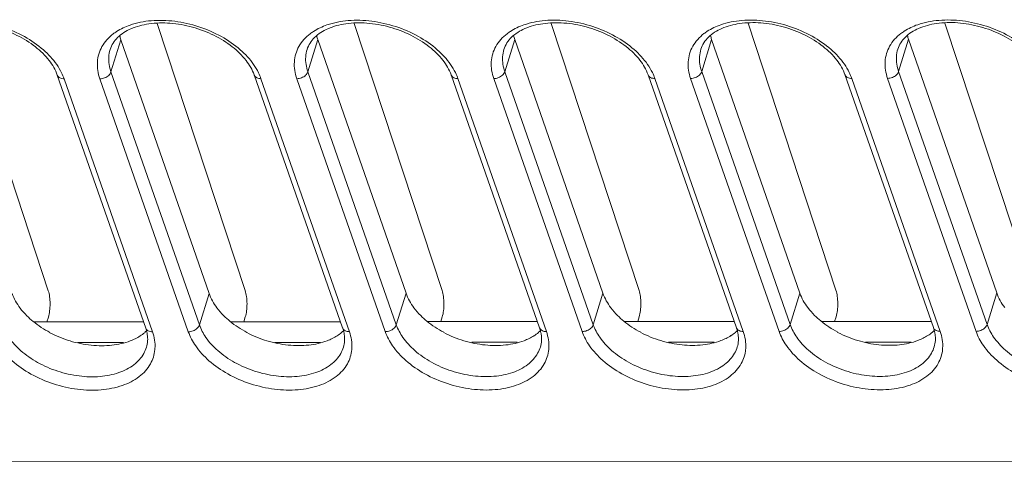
# Model space of a CAD drawing. Header units: millimetres. Extents: x -473 to 23648, y -382 to 1866.
# Tile 328 of 607: x 8284 to 8336, y 373 to 396. Entities that reach past the tile are written whole.
import ezdxf

# ---------------------------------------------------------------- set-up
doc = ezdxf.new("R2010")
doc.units = ezdxf.units.MM
doc.header["$LTSCALE"] = 80
doc.layers.add('09_ALL_ROUNDS', color=7, linetype='CONTINUOUS')
doc.layers.add('20_ALL_FEATURES', color=7, linetype='CONTINUOUS')

msp = doc.modelspace()

# ---------------------------------------------------------------- linework, layer by layer
at = {"layer": '09_ALL_ROUNDS', "color": 0, "linetype": 'Continuous', "lineweight": 0}
for p, q in [((8281.168, 395.664), (8285.807, 381.566)), ((8291.559, 395.67), (8296.199, 381.571)), ((8301.95, 395.675), (8306.59, 381.577)), ((8312.341, 395.68), (8316.981, 381.582)), ((8322.732, 395.685), (8327.372, 381.587)), ((8333.123, 395.691), (8337.763, 381.592)), ((8289.116, 393.12), (8289.64, 394.819)), ((8299.507, 393.126), (8300.031, 394.825)), ((8309.898, 393.131), (8310.422, 394.83)), ((8320.289, 393.136), (8320.813, 394.835)), ((8330.681, 393.141), (8331.204, 394.84)), ((8286.282, 392.954), (8290.948, 379.594)), ((8293.782, 379.76), (8289.116, 393.12)), ((8296.674, 392.96), (8301.34, 379.599)), ((8304.173, 379.765), (8299.507, 393.126)), ((8307.065, 392.965), (8311.731, 379.604)), ((8314.564, 379.77), (8309.898, 393.131)), ((8317.456, 392.97), (8322.122, 379.61)), ((8324.956, 379.776), (8320.289, 393.136)), ((8327.847, 392.975), (8332.513, 379.615)), ((8335.347, 379.781), (8330.681, 393.141)), ((8286.642, 392.755), (8291.308, 379.395)), ((8293.198, 379.396), (8288.532, 392.756)), ((8297.033, 392.76), (8301.699, 379.4)), ((8303.589, 379.401), (8298.923, 392.761)), ((8307.424, 392.766), (8312.091, 379.405)), ((8313.98, 379.406), (8309.314, 392.766)), ((8317.816, 392.771), (8322.482, 379.41)), ((8324.371, 379.411), (8319.705, 392.772)), ((8328.207, 392.776), (8332.873, 379.416)), ((8334.762, 379.417), (8330.096, 392.777)), ((8293.782, 379.76), (8294.294, 381.422)), ((8304.173, 379.765), (8304.685, 381.427)), ((8314.564, 379.77), (8315.076, 381.432)), ((8324.956, 379.776), (8325.468, 381.438)), ((8335.347, 379.781), (8335.859, 381.443)), ((8285.814, 380.171), (8285.737, 379.921)), ((8296.206, 380.176), (8296.128, 379.926)), ((8306.597, 380.181), (8306.52, 379.931)), ((8316.988, 380.186), (8316.911, 379.936)), ((8327.379, 380.192), (8327.302, 379.941)), ((8290.992, 378.579), (8290.992, 378.579)), ((8301.383, 378.584), (8301.383, 378.584)), ((8311.774, 378.589), (8311.774, 378.589)), ((8322.166, 378.594), (8322.166, 378.594)), ((8332.557, 378.6), (8332.557, 378.6)), ((8208.993, 372.501), (8369.907, 372.582))]:
    msp.add_line(p, q, dxfattribs=at)
for centre in [(8290.878, 392.986), (8301.269, 392.991), (8311.66, 392.996), (8322.051, 393.001), (8332.443, 393.006)]:
    msp.add_arc(centre, 2.698, 122.956, 127.5869, dxfattribs=at)
for points, knots in [([(8285.853, 393.721), (8285.645, 393.991), (8285.118, 394.498), (8284.153, 395.092), (8283.036, 395.514), (8281.871, 395.721), (8280.763, 395.698), (8279.806, 395.45), (8279.06, 394.997), (8278.754, 394.534), (8278.681, 394.295)], [0, 0, 0, 0, 1.021902, 2.168156, 3.37957, 4.580602, 5.69805, 6.678518, 7.516412, 8.26502, 8.26502, 8.26502, 8.26502]), ([(8279.019, 395.245), (8279.24, 395.388), (8279.83, 395.662), (8280.879, 395.863), (8282.116, 395.825), (8283.374, 395.539), (8284.55, 395.03), (8285.535, 394.351), (8286.055, 393.79), (8286.254, 393.503)], [0, 0, 0, 0, 0.790506, 1.929042, 3.174964, 4.477885, 5.776689, 6.99453, 8.044071, 8.044071, 8.044071, 8.044071]), ([(8296.244, 393.727), (8296.036, 393.996), (8295.509, 394.504), (8294.544, 395.097), (8293.428, 395.519), (8292.262, 395.726), (8291.155, 395.703), (8290.197, 395.456), (8289.451, 395.002), (8289.146, 394.539), (8289.072, 394.3)], [0, 0, 0, 0, 1.021902, 2.168156, 3.37957, 4.580602, 5.69805, 6.678518, 7.516412, 8.26502, 8.26502, 8.26502, 8.26502]), ([(8289.41, 395.25), (8289.631, 395.393), (8290.221, 395.668), (8291.271, 395.869), (8292.508, 395.83), (8293.765, 395.545), (8294.941, 395.035), (8295.926, 394.356), (8296.446, 393.796), (8296.645, 393.508)], [0, 0, 0, 0, 0.790506, 1.929042, 3.174964, 4.477885, 5.776689, 6.99453, 8.044071, 8.044071, 8.044071, 8.044071]), ([(8306.635, 393.732), (8306.427, 394.001), (8305.9, 394.509), (8304.935, 395.103), (8303.819, 395.524), (8302.653, 395.731), (8301.546, 395.708), (8300.588, 395.461), (8299.842, 395.007), (8299.537, 394.544), (8299.463, 394.306)], [0, 0, 0, 0, 1.021902, 2.168156, 3.37957, 4.580602, 5.69805, 6.678518, 7.516412, 8.26502, 8.26502, 8.26502, 8.26502]), ([(8299.801, 395.255), (8300.022, 395.398), (8300.612, 395.673), (8301.662, 395.874), (8302.899, 395.835), (8304.157, 395.55), (8305.332, 395.041), (8306.317, 394.362), (8306.837, 393.801), (8307.036, 393.513)], [0, 0, 0, 0, 0.790506, 1.929042, 3.174964, 4.477885, 5.776689, 6.99453, 8.044071, 8.044071, 8.044071, 8.044071]), ([(8317.027, 393.737), (8316.818, 394.007), (8316.291, 394.514), (8315.326, 395.108), (8314.21, 395.53), (8313.045, 395.737), (8311.937, 395.713), (8310.979, 395.466), (8310.233, 395.013), (8309.928, 394.549), (8309.854, 394.311)], [0, 0, 0, 0, 1.021902, 2.168156, 3.37957, 4.580602, 5.69805, 6.678518, 7.516412, 8.26502, 8.26502, 8.26502, 8.26502]), ([(8310.192, 395.26), (8310.413, 395.404), (8311.003, 395.678), (8312.053, 395.879), (8313.29, 395.841), (8314.548, 395.555), (8315.723, 395.046), (8316.708, 394.367), (8317.228, 393.806), (8317.427, 393.519)], [0, 0, 0, 0, 0.790506, 1.929042, 3.174964, 4.477885, 5.776689, 6.99453, 8.044071, 8.044071, 8.044071, 8.044071]), ([(8327.418, 393.742), (8327.209, 394.012), (8326.683, 394.519), (8325.717, 395.113), (8324.601, 395.535), (8323.436, 395.742), (8322.328, 395.719), (8321.37, 395.471), (8320.625, 395.018), (8320.319, 394.554), (8320.245, 394.316)], [0, 0, 0, 0, 1.021902, 2.168156, 3.37957, 4.580602, 5.69805, 6.678518, 7.516412, 8.26502, 8.26502, 8.26502, 8.26502]), ([(8320.584, 395.265), (8320.805, 395.409), (8321.394, 395.683), (8322.444, 395.884), (8323.681, 395.846), (8324.939, 395.56), (8326.114, 395.051), (8327.1, 394.372), (8327.619, 393.811), (8327.819, 393.524)], [0, 0, 0, 0, 0.790506, 1.929042, 3.174964, 4.477885, 5.776689, 6.99453, 8.044071, 8.044071, 8.044071, 8.044071]), ([(8337.809, 393.748), (8337.6, 394.017), (8337.074, 394.525), (8336.109, 395.118), (8334.992, 395.54), (8333.827, 395.747), (8332.719, 395.724), (8331.761, 395.476), (8331.016, 395.023), (8330.71, 394.56), (8330.637, 394.321)], [0, 0, 0, 0, 1.021902, 2.168156, 3.37957, 4.580602, 5.69805, 6.678518, 7.516412, 8.26502, 8.26502, 8.26502, 8.26502]), ([(8330.975, 395.271), (8331.196, 395.414), (8331.785, 395.689), (8332.835, 395.889), (8334.072, 395.851), (8335.33, 395.565), (8336.506, 395.056), (8337.491, 394.377), (8338.01, 393.817), (8338.21, 393.529)], [0, 0, 0, 0, 0.790506, 1.929042, 3.174964, 4.477885, 5.776689, 6.99453, 8.044071, 8.044071, 8.044071, 8.044071]), ([(8288.532, 392.756), (8288.433, 393.038), (8288.333, 393.63), (8288.59, 394.502), (8288.997, 394.942), (8289.232, 395.124)], [0, 0, 0, 0, 0.895746, 1.743772, 2.635419, 2.635419, 2.635419, 2.635419]), ([(8298.923, 392.761), (8298.824, 393.043), (8298.724, 393.635), (8298.981, 394.507), (8299.388, 394.948), (8299.623, 395.129)], [0, 0, 0, 0, 0.895746, 1.743772, 2.635419, 2.635419, 2.635419, 2.635419]), ([(8309.314, 392.766), (8309.215, 393.048), (8309.115, 393.641), (8309.372, 394.512), (8309.779, 394.953), (8310.014, 395.134)], [0, 0, 0, 0, 0.895746, 1.743772, 2.635419, 2.635419, 2.635419, 2.635419]), ([(8319.705, 392.772), (8319.606, 393.054), (8319.506, 393.646), (8319.763, 394.518), (8320.17, 394.958), (8320.405, 395.14)], [0, 0, 0, 0, 0.895746, 1.743772, 2.635419, 2.635419, 2.635419, 2.635419]), ([(8330.096, 392.777), (8329.998, 393.059), (8329.897, 393.651), (8330.154, 394.523), (8330.561, 394.963), (8330.797, 395.145)], [0, 0, 0, 0, 0.895746, 1.743772, 2.635419, 2.635419, 2.635419, 2.635419]), ([(8289.116, 393.12), (8289.028, 393.371), (8288.96, 393.778), (8289.034, 394.173), (8289.073, 394.3)], [0, 0, 0, 0, 0.797269, 1.194661, 1.194661, 1.194661, 1.194661]), ([(8299.507, 393.126), (8299.42, 393.377), (8299.351, 393.784), (8299.425, 394.179), (8299.464, 394.305)], [0, 0, 0, 0, 0.797269, 1.194661, 1.194661, 1.194661, 1.194661]), ([(8309.898, 393.131), (8309.811, 393.382), (8309.742, 393.789), (8309.816, 394.184), (8309.855, 394.31)], [0, 0, 0, 0, 0.797269, 1.194661, 1.194661, 1.194661, 1.194661]), ([(8320.289, 393.136), (8320.202, 393.387), (8320.133, 393.794), (8320.207, 394.189), (8320.246, 394.316)], [0, 0, 0, 0, 0.797269, 1.194661, 1.194661, 1.194661, 1.194661]), ([(8330.681, 393.141), (8330.593, 393.392), (8330.525, 393.799), (8330.598, 394.194), (8330.637, 394.321)], [0, 0, 0, 0, 0.797269, 1.194661, 1.194661, 1.194661, 1.194661]), ([(8286.642, 392.755), (8286.567, 392.755), (8286.425, 392.778), (8286.309, 392.884), (8286.285, 392.949), (8286.283, 392.954)], [0, 0, 0, 0, 0.2264204, 0.4138234, 0.4325729, 0.4325729, 0.4325729, 0.4325729]), ([(8288.532, 392.756), (8288.617, 392.756), (8288.787, 392.791), (8288.998, 392.917), (8289.095, 393.051), (8289.116, 393.12)], [0, 0, 0, 0, 0.2559157, 0.5080539, 0.7258315, 0.7258315, 0.7258315, 0.7258315]), ([(8297.033, 392.76), (8296.958, 392.76), (8296.817, 392.783), (8296.7, 392.889), (8296.676, 392.954), (8296.674, 392.96)], [0, 0, 0, 0, 0.2264204, 0.4138234, 0.4325729, 0.4325729, 0.4325729, 0.4325729]), ([(8298.923, 392.761), (8299.008, 392.761), (8299.178, 392.796), (8299.389, 392.923), (8299.486, 393.056), (8299.507, 393.126)], [0, 0, 0, 0, 0.2559157, 0.5080539, 0.7258315, 0.7258315, 0.7258315, 0.7258315]), ([(8307.424, 392.766), (8307.349, 392.765), (8307.208, 392.788), (8307.091, 392.895), (8307.067, 392.959), (8307.065, 392.965)], [0, 0, 0, 0, 0.2264204, 0.4138234, 0.4325729, 0.4325729, 0.4325729, 0.4325729]), ([(8309.314, 392.766), (8309.399, 392.767), (8309.569, 392.802), (8309.781, 392.928), (8309.877, 393.062), (8309.898, 393.131)], [0, 0, 0, 0, 0.2559157, 0.5080539, 0.7258315, 0.7258315, 0.7258315, 0.7258315]), ([(8317.816, 392.771), (8317.74, 392.771), (8317.599, 392.794), (8317.483, 392.9), (8317.458, 392.964), (8317.456, 392.97)], [0, 0, 0, 0, 0.2264204, 0.4138234, 0.4325729, 0.4325729, 0.4325729, 0.4325729]), ([(8319.705, 392.772), (8319.79, 392.772), (8319.961, 392.807), (8320.172, 392.933), (8320.268, 393.067), (8320.289, 393.136)], [0, 0, 0, 0, 0.2559157, 0.5080539, 0.7258315, 0.7258315, 0.7258315, 0.7258315]), ([(8328.207, 392.776), (8328.131, 392.776), (8327.99, 392.799), (8327.874, 392.905), (8327.849, 392.969), (8327.847, 392.975)], [0, 0, 0, 0, 0.2264204, 0.4138234, 0.4325729, 0.4325729, 0.4325729, 0.4325729]), ([(8330.096, 392.777), (8330.181, 392.777), (8330.352, 392.812), (8330.563, 392.938), (8330.659, 393.072), (8330.681, 393.141)], [0, 0, 0, 0, 0.2559157, 0.5080539, 0.7258315, 0.7258315, 0.7258315, 0.7258315]), ([(8285.814, 380.171), (8285.847, 380.276), (8285.891, 380.51), (8285.911, 380.873), (8285.888, 381.233), (8285.841, 381.463), (8285.807, 381.566)], [0, 0, 0, 0, 0.331635, 0.710144, 1.086324, 1.411447, 1.411447, 1.411447, 1.411447]), ([(8296.206, 380.176), (8296.238, 380.282), (8296.282, 380.516), (8296.302, 380.878), (8296.279, 381.238), (8296.232, 381.468), (8296.199, 381.571)], [0, 0, 0, 0, 0.331635, 0.710144, 1.086324, 1.411447, 1.411447, 1.411447, 1.411447]), ([(8306.597, 380.181), (8306.629, 380.287), (8306.673, 380.521), (8306.694, 380.883), (8306.67, 381.243), (8306.624, 381.474), (8306.59, 381.577)], [0, 0, 0, 0, 0.331635, 0.710144, 1.086324, 1.411447, 1.411447, 1.411447, 1.411447]), ([(8316.988, 380.186), (8317.02, 380.292), (8317.065, 380.526), (8317.085, 380.888), (8317.061, 381.248), (8317.015, 381.479), (8316.981, 381.582)], [0, 0, 0, 0, 0.331635, 0.710144, 1.086324, 1.411447, 1.411447, 1.411447, 1.411447]), ([(8327.379, 380.192), (8327.412, 380.297), (8327.456, 380.531), (8327.476, 380.894), (8327.452, 381.254), (8327.406, 381.484), (8327.372, 381.587)], [0, 0, 0, 0, 0.331635, 0.710144, 1.086324, 1.411447, 1.411447, 1.411447, 1.411447]), ([(8291.434, 378.451), (8291.408, 378.188), (8291.236, 377.633), (8290.611, 376.956), (8289.69, 376.497), (8288.569, 376.282), (8287.332, 376.32), (8286.074, 376.606), (8284.899, 377.115), (8283.913, 377.795), (8283.202, 378.562), (8282.899, 379.125), (8282.806, 379.39)], [0, 0, 0, 0, 0.791315, 1.682962, 2.689129, 3.827665, 5.073586, 6.376508, 7.675312, 8.893153, 9.942694, 10.785257, 10.785257, 10.785257, 10.785257]), ([(8290.991, 378.579), (8290.956, 378.464), (8290.804, 378.107), (8290.327, 377.59), (8289.51, 377.183), (8288.513, 376.992), (8287.414, 377.026), (8286.296, 377.28), (8285.251, 377.732), (8284.375, 378.336), (8283.743, 379.018), (8283.473, 379.519), (8283.391, 379.755)], [0, 0, 0, 0, 0.360651, 1.153035, 2.047222, 3.059063, 4.16632, 5.324243, 6.478729, 7.561427, 8.494128, 9.243535, 9.243535, 9.243535, 9.243535]), ([(8291.308, 379.395), (8291.233, 379.395), (8291.091, 379.418), (8290.975, 379.524), (8290.951, 379.588), (8290.949, 379.594)], [0, 0, 0, 0, 0.2264202, 0.4138236, 0.4325729, 0.4325729, 0.4325729, 0.4325729]), ([(8290.992, 378.579), (8291.025, 378.687), (8291.065, 378.912), (8291.051, 379.164), (8291.027, 379.299), (8291.023, 379.322)], [0, 0, 0, 0, 0.33878, 0.6791377, 0.7501104, 0.7501104, 0.7501104, 0.7501104]), ([(8291.308, 379.395), (8291.407, 379.113), (8291.461, 378.787), (8291.435, 378.47), (8291.434, 378.451)], [0, 0, 0, 0, 0.8957455, 0.9537732, 0.9537732, 0.9537732, 0.9537732]), ([(8293.198, 379.396), (8293.283, 379.396), (8293.453, 379.431), (8293.664, 379.557), (8293.761, 379.691), (8293.782, 379.76)], [0, 0, 0, 0, 0.2559159, 0.5080536, 0.7258314, 0.7258314, 0.7258314, 0.7258314]), ([(8301.825, 378.456), (8301.799, 378.193), (8301.627, 377.638), (8301.002, 376.961), (8300.081, 376.502), (8298.96, 376.287), (8297.723, 376.326), (8296.465, 376.611), (8295.29, 377.12), (8294.304, 377.8), (8293.593, 378.567), (8293.29, 379.13), (8293.198, 379.396)], [0, 0, 0, 0, 0.791315, 1.682962, 2.689129, 3.827665, 5.073586, 6.376508, 7.675312, 8.893153, 9.942694, 10.785257, 10.785257, 10.785257, 10.785257]), ([(8301.382, 378.584), (8301.347, 378.469), (8301.195, 378.113), (8300.719, 377.595), (8299.901, 377.188), (8298.904, 376.997), (8297.805, 377.031), (8296.687, 377.285), (8295.642, 377.737), (8294.766, 378.342), (8294.134, 379.023), (8293.864, 379.524), (8293.782, 379.76)], [0, 0, 0, 0, 0.360651, 1.153035, 2.047222, 3.059063, 4.16632, 5.324243, 6.478729, 7.561427, 8.494128, 9.243535, 9.243535, 9.243535, 9.243535]), ([(8301.699, 379.4), (8301.624, 379.4), (8301.483, 379.423), (8301.366, 379.529), (8301.342, 379.593), (8301.34, 379.599)], [0, 0, 0, 0, 0.2264202, 0.4138236, 0.4325729, 0.4325729, 0.4325729, 0.4325729]), ([(8301.383, 378.584), (8301.417, 378.692), (8301.456, 378.917), (8301.442, 379.169), (8301.418, 379.304), (8301.414, 379.327)], [0, 0, 0, 0, 0.33878, 0.6791377, 0.7501104, 0.7501104, 0.7501104, 0.7501104]), ([(8301.699, 379.4), (8301.798, 379.118), (8301.853, 378.792), (8301.827, 378.475), (8301.825, 378.456)], [0, 0, 0, 0, 0.8957455, 0.9537732, 0.9537732, 0.9537732, 0.9537732]), ([(8303.589, 379.401), (8303.674, 379.401), (8303.844, 379.436), (8304.055, 379.562), (8304.152, 379.696), (8304.173, 379.765)], [0, 0, 0, 0, 0.2559159, 0.5080536, 0.7258314, 0.7258314, 0.7258314, 0.7258314]), ([(8312.216, 378.461), (8312.19, 378.198), (8312.018, 377.644), (8311.393, 376.966), (8310.472, 376.507), (8309.352, 376.293), (8308.114, 376.331), (8306.857, 376.617), (8305.681, 377.125), (8304.695, 377.805), (8303.984, 378.572), (8303.681, 379.136), (8303.589, 379.401)], [0, 0, 0, 0, 0.791315, 1.682962, 2.689129, 3.827665, 5.073586, 6.376508, 7.675312, 8.893153, 9.942694, 10.785257, 10.785257, 10.785257, 10.785257]), ([(8311.774, 378.589), (8311.738, 378.475), (8311.587, 378.118), (8311.11, 377.6), (8310.292, 377.193), (8309.296, 377.002), (8308.196, 377.036), (8307.078, 377.29), (8306.033, 377.742), (8305.157, 378.347), (8304.525, 379.028), (8304.256, 379.529), (8304.173, 379.765)], [0, 0, 0, 0, 0.360651, 1.153035, 2.047222, 3.059063, 4.16632, 5.324243, 6.478729, 7.561427, 8.494128, 9.243535, 9.243535, 9.243535, 9.243535]), ([(8312.091, 379.405), (8312.015, 379.405), (8311.874, 379.428), (8311.757, 379.534), (8311.733, 379.599), (8311.731, 379.605)], [0, 0, 0, 0, 0.2264202, 0.4138236, 0.4325729, 0.4325729, 0.4325729, 0.4325729]), ([(8311.774, 378.589), (8311.808, 378.697), (8311.848, 378.923), (8311.833, 379.174), (8311.81, 379.309), (8311.805, 379.332)], [0, 0, 0, 0, 0.33878, 0.6791377, 0.7501104, 0.7501104, 0.7501104, 0.7501104]), ([(8312.091, 379.405), (8312.189, 379.123), (8312.244, 378.797), (8312.218, 378.48), (8312.216, 378.461)], [0, 0, 0, 0, 0.8957455, 0.9537732, 0.9537732, 0.9537732, 0.9537732]), ([(8313.98, 379.406), (8314.065, 379.406), (8314.235, 379.441), (8314.447, 379.567), (8314.543, 379.701), (8314.564, 379.77)], [0, 0, 0, 0, 0.2559159, 0.5080536, 0.7258314, 0.7258314, 0.7258314, 0.7258314]), ([(8322.607, 378.466), (8322.582, 378.204), (8322.409, 377.649), (8321.784, 376.971), (8320.864, 376.512), (8319.743, 376.298), (8318.506, 376.336), (8317.248, 376.622), (8316.072, 377.131), (8315.087, 377.811), (8314.375, 378.577), (8314.072, 379.141), (8313.98, 379.406)], [0, 0, 0, 0, 0.791315, 1.682962, 2.689129, 3.827665, 5.073586, 6.376508, 7.675312, 8.893153, 9.942694, 10.785257, 10.785257, 10.785257, 10.785257]), ([(8322.165, 378.595), (8322.129, 378.48), (8321.978, 378.123), (8321.501, 377.605), (8320.683, 377.198), (8319.687, 377.008), (8318.587, 377.042), (8317.469, 377.296), (8316.425, 377.748), (8315.548, 378.352), (8314.916, 379.034), (8314.647, 379.535), (8314.564, 379.77)], [0, 0, 0, 0, 0.360651, 1.153035, 2.047222, 3.059063, 4.16632, 5.324243, 6.478729, 7.561427, 8.494128, 9.243535, 9.243535, 9.243535, 9.243535]), ([(8322.482, 379.41), (8322.406, 379.41), (8322.265, 379.433), (8322.149, 379.54), (8322.124, 379.604), (8322.122, 379.61)], [0, 0, 0, 0, 0.2264202, 0.4138236, 0.4325729, 0.4325729, 0.4325729, 0.4325729]), ([(8322.166, 378.594), (8322.199, 378.702), (8322.239, 378.928), (8322.224, 379.179), (8322.201, 379.315), (8322.196, 379.338)], [0, 0, 0, 0, 0.33878, 0.6791377, 0.7501104, 0.7501104, 0.7501104, 0.7501104]), ([(8322.482, 379.41), (8322.58, 379.128), (8322.635, 378.802), (8322.609, 378.486), (8322.607, 378.466)], [0, 0, 0, 0, 0.8957455, 0.9537732, 0.9537732, 0.9537732, 0.9537732]), ([(8324.371, 379.411), (8324.456, 379.411), (8324.627, 379.446), (8324.838, 379.573), (8324.934, 379.706), (8324.956, 379.776)], [0, 0, 0, 0, 0.2559159, 0.5080536, 0.7258314, 0.7258314, 0.7258314, 0.7258314]), ([(8332.998, 378.471), (8332.973, 378.209), (8332.801, 377.654), (8332.175, 376.977), (8331.255, 376.517), (8330.134, 376.303), (8328.897, 376.341), (8327.639, 376.627), (8326.463, 377.136), (8325.478, 377.816), (8324.767, 378.583), (8324.464, 379.146), (8324.371, 379.411)], [0, 0, 0, 0, 0.791315, 1.682962, 2.689129, 3.827665, 5.073586, 6.376508, 7.675312, 8.893153, 9.942694, 10.785257, 10.785257, 10.785257, 10.785257]), ([(8332.556, 378.6), (8332.52, 378.485), (8332.369, 378.128), (8331.892, 377.611), (8331.074, 377.203), (8330.078, 377.013), (8328.979, 377.047), (8327.861, 377.301), (8326.816, 377.753), (8325.94, 378.357), (8325.307, 379.039), (8325.038, 379.54), (8324.956, 379.776)], [0, 0, 0, 0, 0.360651, 1.153035, 2.047222, 3.059063, 4.16632, 5.324243, 6.478729, 7.561427, 8.494128, 9.243535, 9.243535, 9.243535, 9.243535]), ([(8332.873, 379.416), (8332.797, 379.416), (8332.656, 379.439), (8332.54, 379.545), (8332.515, 379.609), (8332.513, 379.615)], [0, 0, 0, 0, 0.2264202, 0.4138236, 0.4325729, 0.4325729, 0.4325729, 0.4325729]), ([(8332.557, 378.6), (8332.59, 378.708), (8332.63, 378.933), (8332.616, 379.185), (8332.592, 379.32), (8332.587, 379.343)], [0, 0, 0, 0, 0.33878, 0.6791377, 0.7501104, 0.7501104, 0.7501104, 0.7501104]), ([(8332.873, 379.416), (8332.971, 379.134), (8333.026, 378.808), (8333, 378.491), (8332.998, 378.471)], [0, 0, 0, 0, 0.8957455, 0.9537732, 0.9537732, 0.9537732, 0.9537732]), ([(8334.762, 379.417), (8334.847, 379.417), (8335.018, 379.452), (8335.229, 379.578), (8335.325, 379.712), (8335.347, 379.781)], [0, 0, 0, 0, 0.2559159, 0.5080536, 0.7258314, 0.7258314, 0.7258314, 0.7258314]), ([(8343.389, 378.477), (8343.364, 378.214), (8343.192, 377.659), (8342.566, 376.982), (8341.646, 376.523), (8340.525, 376.308), (8339.288, 376.347), (8338.03, 376.632), (8336.855, 377.141), (8335.869, 377.821), (8335.158, 378.588), (8334.855, 379.151), (8334.762, 379.417)], [0, 0, 0, 0, 0.791315, 1.682962, 2.689129, 3.827665, 5.073586, 6.376508, 7.675312, 8.893153, 9.942694, 10.785257, 10.785257, 10.785257, 10.785257]), ([(8342.947, 378.605), (8342.912, 378.49), (8342.76, 378.133), (8342.283, 377.616), (8341.465, 377.209), (8340.469, 377.018), (8339.37, 377.052), (8338.252, 377.306), (8337.207, 377.758), (8336.331, 378.362), (8335.698, 379.044), (8335.429, 379.545), (8335.347, 379.781)], [0, 0, 0, 0, 0.360651, 1.153035, 2.047222, 3.059063, 4.16632, 5.324243, 6.478729, 7.561427, 8.494128, 9.243535, 9.243535, 9.243535, 9.243535])]:
    msp.add_open_spline(points, degree=3, knots=knots, dxfattribs=at)
for points in [[(8286.282, 392.954), (8286.186, 393.231), (8286.032, 393.49), (8285.853, 393.721)], [(8286.254, 393.503), (8286.349, 393.366), (8286.435, 393.221), (8286.509, 393.071)], [(8296.674, 392.96), (8296.577, 393.236), (8296.424, 393.495), (8296.244, 393.727)], [(8296.645, 393.508), (8296.74, 393.371), (8296.827, 393.227), (8296.9, 393.077)], [(8307.065, 392.965), (8306.968, 393.241), (8306.815, 393.5), (8306.635, 393.732)], [(8307.036, 393.513), (8307.132, 393.376), (8307.218, 393.232), (8307.291, 393.082)], [(8317.456, 392.97), (8317.359, 393.247), (8317.206, 393.505), (8317.027, 393.737)], [(8317.427, 393.519), (8317.523, 393.381), (8317.609, 393.237), (8317.683, 393.087)], [(8327.847, 392.975), (8327.75, 393.252), (8327.597, 393.511), (8327.418, 393.742)], [(8327.819, 393.524), (8327.914, 393.386), (8328, 393.242), (8328.074, 393.092)], [(8286.509, 393.071), (8286.56, 392.969), (8286.604, 392.863), (8286.642, 392.755)], [(8296.9, 393.077), (8296.951, 392.974), (8296.996, 392.868), (8297.033, 392.76)], [(8307.291, 393.082), (8307.342, 392.979), (8307.387, 392.874), (8307.424, 392.766)], [(8317.683, 393.087), (8317.733, 392.984), (8317.778, 392.879), (8317.816, 392.771)], [(8328.074, 393.092), (8328.124, 392.99), (8328.169, 392.884), (8328.207, 392.776)], [(8291.023, 379.322), (8291.005, 379.414), (8290.979, 379.505), (8290.948, 379.594)], [(8301.414, 379.327), (8301.396, 379.419), (8301.371, 379.511), (8301.34, 379.599)], [(8311.805, 379.332), (8311.787, 379.425), (8311.762, 379.516), (8311.731, 379.604)], [(8322.196, 379.338), (8322.178, 379.43), (8322.153, 379.521), (8322.122, 379.61)], [(8332.587, 379.343), (8332.569, 379.435), (8332.544, 379.526), (8332.513, 379.615)]]:
    msp.add_open_spline(points, degree=3, dxfattribs=at)
at = {"layer": '20_ALL_FEATURES', "color": 0, "linetype": 'Continuous', "lineweight": 0}
for p, q in [((8289.64, 394.819), (8294.294, 381.422)), ((8300.031, 394.825), (8304.685, 381.427)), ((8310.422, 394.83), (8315.076, 381.432)), ((8320.813, 394.835), (8325.468, 381.438)), ((8331.204, 394.84), (8335.859, 381.443)), ((8285.039, 379.92), (8290.833, 379.923)), ((8295.431, 379.925), (8301.225, 379.928)), ((8305.822, 379.931), (8311.616, 379.934)), ((8316.213, 379.936), (8322.007, 379.939)), ((8326.604, 379.941), (8332.398, 379.944)), ((8287.37, 378.829), (8289.776, 378.83)), ((8297.761, 378.834), (8300.168, 378.835)), ((8308.152, 378.839), (8310.559, 378.841)), ((8318.543, 378.845), (8320.95, 378.846)), ((8328.935, 378.85), (8331.341, 378.851))]:
    msp.add_line(p, q, dxfattribs=at)
for centre, radius, start, end in [((8291.76, 395.557), 2.245, 193.7966, 199.1795), ((8302.151, 395.562), 2.245, 193.7966, 199.1795), ((8312.542, 395.567), 2.245, 193.7966, 199.1795), ((8322.933, 395.573), 2.245, 193.7966, 199.1795), ((8333.324, 395.578), 2.245, 193.7966, 199.1795), ((8289.381, 381.184), 2.381, 302.3826, 309.4195), ((8289.53, 381.013), 2.146, 309.5497, 313.084), ((8299.772, 381.189), 2.381, 302.3826, 309.4195), ((8299.922, 381.019), 2.146, 309.5497, 313.084), ((8310.164, 381.195), 2.381, 302.3826, 309.4195), ((8310.313, 381.024), 2.146, 309.5497, 313.084), ((8320.555, 381.2), 2.381, 302.3826, 309.4195), ((8320.704, 381.029), 2.146, 309.5497, 313.084), ((8330.946, 381.205), 2.381, 302.3826, 309.4195), ((8331.095, 381.034), 2.146, 309.5497, 313.084)]:
    msp.add_arc(centre, radius, start, end, dxfattribs=at)
for points in [[(8283.903, 381.417), (8283.999, 381.142), (8284.146, 380.882), (8284.32, 380.649)], [(8294.294, 381.422), (8294.39, 381.147), (8294.537, 380.888), (8294.711, 380.654)], [(8304.685, 381.427), (8304.781, 381.152), (8304.928, 380.893), (8305.102, 380.66)], [(8315.076, 381.432), (8315.172, 381.157), (8315.319, 380.898), (8315.493, 380.665)], [(8325.468, 381.438), (8325.563, 381.162), (8325.71, 380.903), (8325.885, 380.67)], [(8335.859, 381.443), (8335.954, 381.168), (8336.102, 380.909), (8336.276, 380.675)], [(8284.32, 380.649), (8284.429, 380.503), (8284.55, 380.365), (8284.679, 380.237)], [(8294.711, 380.654), (8294.82, 380.508), (8294.941, 380.371), (8295.07, 380.242)], [(8305.102, 380.66), (8305.211, 380.514), (8305.332, 380.376), (8305.461, 380.247)], [(8315.493, 380.665), (8315.602, 380.519), (8315.723, 380.381), (8315.852, 380.252)], [(8325.885, 380.67), (8325.994, 380.524), (8326.114, 380.386), (8326.243, 380.258)], [(8290.132, 378.913), (8290.314, 378.983), (8290.492, 379.069), (8290.656, 379.174)], [(8300.523, 378.918), (8300.705, 378.988), (8300.883, 379.074), (8301.047, 379.179)], [(8310.914, 378.924), (8311.096, 378.993), (8311.274, 379.08), (8311.438, 379.184)], [(8321.305, 378.929), (8321.488, 378.999), (8321.665, 379.085), (8321.83, 379.19)], [(8331.696, 378.934), (8331.879, 379.004), (8332.056, 379.09), (8332.221, 379.195)]]:
    msp.add_open_spline(points, degree=3, dxfattribs=at)
for points, knots in [([(8284.679, 380.237), (8284.782, 380.134), (8285.156, 379.798), (8285.582, 379.522), (8285.898, 379.356)], [0, 0, 0, 0, 0.436854, 1.507949, 1.507949, 1.507949, 1.507949]), ([(8295.07, 380.242), (8295.173, 380.139), (8295.548, 379.803), (8295.973, 379.527), (8296.29, 379.361)], [0, 0, 0, 0, 0.436854, 1.507949, 1.507949, 1.507949, 1.507949]), ([(8305.461, 380.247), (8305.564, 380.144), (8305.939, 379.808), (8306.364, 379.532), (8306.681, 379.367)], [0, 0, 0, 0, 0.436854, 1.507949, 1.507949, 1.507949, 1.507949]), ([(8315.852, 380.252), (8315.955, 380.149), (8316.33, 379.813), (8316.756, 379.537), (8317.072, 379.372)], [0, 0, 0, 0, 0.436854, 1.507949, 1.507949, 1.507949, 1.507949]), ([(8326.243, 380.258), (8326.346, 380.155), (8326.721, 379.819), (8327.147, 379.543), (8327.463, 379.377)], [0, 0, 0, 0, 0.436854, 1.507949, 1.507949, 1.507949, 1.507949]), ([(8285.894, 379.343), (8286.233, 379.166), (8286.946, 378.878), (8288.056, 378.653), (8289.138, 378.645), (8289.823, 378.795), (8290.132, 378.913)], [0, 0, 0, 0, 1.146559, 2.290749, 3.3792, 4.369969, 4.369969, 4.369969, 4.369969]), ([(8296.285, 379.348), (8296.624, 379.171), (8297.337, 378.883), (8298.447, 378.658), (8299.529, 378.651), (8300.214, 378.801), (8300.523, 378.918)], [0, 0, 0, 0, 1.146559, 2.290749, 3.3792, 4.369969, 4.369969, 4.369969, 4.369969]), ([(8306.677, 379.353), (8307.015, 379.176), (8307.728, 378.889), (8308.839, 378.664), (8309.92, 378.656), (8310.606, 378.806), (8310.914, 378.924)], [0, 0, 0, 0, 1.146559, 2.290749, 3.3792, 4.369969, 4.369969, 4.369969, 4.369969]), ([(8317.068, 379.358), (8317.406, 379.181), (8318.119, 378.894), (8319.23, 378.669), (8320.311, 378.661), (8320.997, 378.811), (8321.305, 378.929)], [0, 0, 0, 0, 1.146559, 2.290749, 3.3792, 4.369969, 4.369969, 4.369969, 4.369969]), ([(8327.459, 379.364), (8327.798, 379.187), (8328.511, 378.899), (8329.621, 378.674), (8330.702, 378.666), (8331.388, 378.816), (8331.696, 378.934)], [0, 0, 0, 0, 1.146559, 2.290749, 3.3792, 4.369969, 4.369969, 4.369969, 4.369969])]:
    msp.add_open_spline(points, degree=3, knots=knots, dxfattribs=at)

doc.saveas('drawing.dxf')
